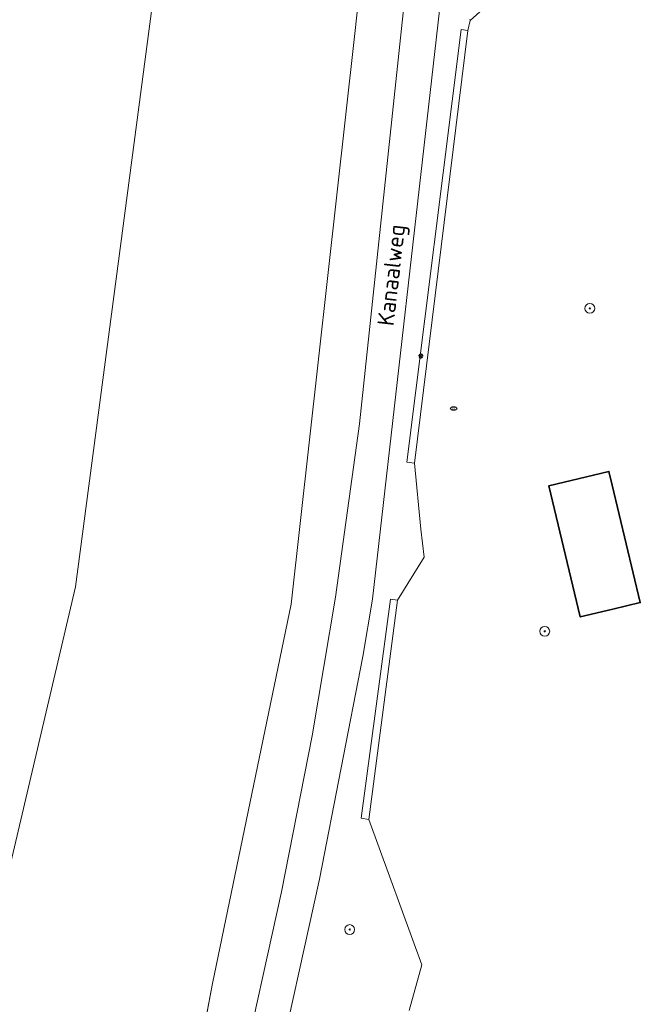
# Model space of a CAD drawing. Header units: metres. Extents: x 152610 to 160096, y 456114 to 462495.
# Tile 922 of 938: x 159083 to 159133, y 460601 to 460680. Entities that reach past the tile are written whole.
import ezdxf
from ezdxf.enums import TextEntityAlignment as Align

# ---------------------------------------------------------------- set-up
doc = ezdxf.new("R2010")
doc.units = ezdxf.units.M
doc.header["$LTSCALE"] = 0.5
doc.layers.get('0').update_dxf_attribs({"linetype": 'CONTINUOUS'})
for name, color, linetype, lineweight in [('B-PV-GK-BESCHOEIING-G', 251, 'GK-BESCHOEIING-SO', 18), ('B-PV-GR-BOOM-S', 251, 'CONTINUOUS', 25), ('B-PV-GR-BOS_LOOF-GV', 251, 'CONTINUOUS', 13), ('B-PV-GR-HAAG-GV', 251, 'CONTINUOUS', 13), ('B-PV-IE-MEUBILAIR-S', 251, 'CONTINUOUS', 25), ('B-PV-IE-TERREINAFSCHEIDING_KUNSTMATIG_HEKWERK-G', 251, 'IE-TERREINAFSCHEIDING_KUNSTMATIG-SO', 18), ('B-PV-OG-BEBOUWING-GV', 6, 'CONTINUOUS', 35), ('B-PV-OG-TERREIN_BEGROEID-GV', 251, 'CONTINUOUS', 18), ('B-PV-OG-TOPOGRAFIE-T18', 1, 'CONTINUOUS', 18), ('B-PV-OG-WATER_SLOOT-GV', 251, 'CONTINUOUS', 18), ('B-PV-VH-GESLOTENVERHARDING_ASFALT-GV', 251, 'CONTINUOUS', 18), ('B-PV-VH-ONVERHARD-GV', 251, 'CONTINUOUS', 18)]:
    doc.layers.add(name, color=color, linetype=linetype, lineweight=lineweight)
doc.styles.add('NLCS-ISO', font='NLCS-ISO.ttf')
doc.styles.add('NLCS-ISO-M750-T18', font='NLCS-ISO.ttf', dxfattribs={"height": 1.35})
doc.linetypes.add('GK-BESCHOEIING-SO', pattern='A,18,-3,[1,NLCS.SHX,S=0.6,R=0,X=0,Y=0],-3', length=24)
doc.linetypes.add('IE-TERREINAFSCHEIDING_KUNSTMATIG-SO', pattern='A,4,[82,NLCS.SHX,S=0.75,R=90,X=0,Y=0],4,-2', length=10)

# ---------------------------------------------------------------- blocks, each defined once
blk = doc.blocks.new('SIE-MEUBILAIR_PAAL_LICHTMAST-SO')
for points in [[(-0.62, 0), (-1, 0)], [(-0.71, 0.71), (-0.44, 0.44)], [(0, 1), (0, 0.62)], [(0.44, 0.44), (0.71, 0.71)], [(1, 0), (0.62, 0)], [(-0.71, -0.71), (-0.44, -0.44)], [(0, -0.62), (0, -1)], [(0.44, -0.44), (0.71, -0.71)]]:
    blk.add_lwpolyline(points)
blk.add_circle((0, 0), 0.5)
blk = doc.blocks.new('SIE-MEUBILAIR_PUT_RIOOLPUT-SO')
blk.add_ellipse((0, 0), major_axis=(1.25, 0), ratio=0.54)
at = {"style": 'NLCS-ISO'}
blk.add_text('ri', height=0.75, dxfattribs=at).set_placement((-0.04, 0.07), align=Align.MIDDLE_CENTER)
blk = doc.blocks.new('SGR-BOOM_GBKN-SO')
at = {"linetype": 'ByBlock', "lineweight": 18}
h = blk.add_hatch(color=0, dxfattribs=at)
h.dxf.hatch_style = 1
edge = h.paths.add_edge_path()
edge.add_arc((0, 0), 0.25, 0, 360)
at = {"color": 0, "linetype": 'ByBlock', "lineweight": 18}
for radius in [2, 0.25]:
    blk.add_circle((0, 0), radius, dxfattribs=at)
at = {"color": 0, "linetype": 'ByBlock', "lineweight": 18, "style": 'NLCS-ISO'}
blk.add_attdef('SOORT', (2.5, 0), '', height=1.5, dxfattribs=at)

msp = doc.modelspace()

# ---------------------------------------------------------------- linework, layer by layer
at = {"layer": 'B-PV-GK-BESCHOEIING-G', "flags": 128}
for points in [[(159046.719, 459975.895), (159048.956, 459981.317), (159049.25, 459984.138), (159049.39, 459985.458), (159049.61, 459988.058), (159052.882, 459994.173), (159054.001, 460000), (159055.867, 460043.718), (159057.832, 460096.682), (159059.843, 460122.971), (159060.796, 460151.719), (159064.147, 460207.593), (159066.785, 460253.866), (159069.488, 460310.024), (159070.612, 460363.859), (159068.141, 460406.658), (159066.808, 460431.164), (159066.006, 460472.225), (159067.352, 460500), (159068.224, 460517.98), (159072.712, 460563.561), (159079.319, 460598.81), (159087.708, 460634.417), (159093.917, 460681.48), (159097.359, 460714.725), (159101.909, 460759.335), (159108.142, 460812.675), (159109.977, 460825.58), (159112.653, 460844.514), (159114.45, 460850.831), (159117.312, 460860.418), (159118.679, 460865.866), (159121.35, 460873.994), (159127.116, 460888.955), (159130.801, 460897.575)], [(159067.352, 460500), (159068.224, 460517.98), (159072.712, 460563.561), (159079.319, 460598.81), (159087.708, 460634.417), (159093.917, 460681.48), (159097.359, 460714.725), (159101.909, 460759.335), (159108.142, 460812.675), (159109.977, 460825.58), (159112.653, 460844.514), (159114.45, 460850.831), (159117.312, 460860.418), (159118.679, 460865.866), (159121.35, 460873.994), (159127.116, 460888.955), (159130.801, 460897.575)], [(159085.64, 460500), (159087.576, 460530.764), (159090.816, 460560.138), (159098.805, 460602.236), (159105.175, 460633.017), (159110.35, 460679.267), (159115.669, 460728.169), (159119.921, 460770.268), (159121.25, 460770.087)]]:
    msp.add_lwpolyline(points, dxfattribs=at)
at = {"layer": 'B-PV-GR-BOS_LOOF-GV', "flags": 128}
msp.add_lwpolyline([(159066.808, 460431.164), (159066.006, 460472.225), (159067.352, 460500), (159068.224, 460517.98), (159072.712, 460563.561), (159079.319, 460598.81), (159087.708, 460634.417), (159093.917, 460681.48), (159097.359, 460714.725), (159101.909, 460759.335), (159106.644, 460799.858)], dxfattribs=at)
at = {"layer": 'B-PV-GR-HAAG-GV', "flags": 128}
for points in [[(159115.176, 460644.439), (159119.506, 460679.527), (159118.96, 460679.596), (159114.562, 460644.515)], [(159113.808, 460633.329), (159113.223, 460633.406), (159110.856, 460615.643), (159111.485, 460615.534)]]:
    msp.add_lwpolyline(points, close=True, dxfattribs=at)
at = {"layer": 'B-PV-IE-TERREINAFSCHEIDING_KUNSTMATIG_HEKWERK-G', "flags": 128}
for points in [[(159115.176, 460644.439), (159119.506, 460679.527), (159119.685, 460680.312)], [(159115.176, 460644.439), (159115.693, 460639.083), (159115.97, 460636.817), (159113.808, 460633.329)], [(159111.485, 460615.534), (159113.808, 460633.329)], [(159111.485, 460615.534), (159115.773, 460603.772), (159114.743, 460600.066)]]:
    msp.add_lwpolyline(points, dxfattribs=at)
at = {"layer": 'B-PV-OG-BEBOUWING-GV', "flags": 128}
msp.add_lwpolyline([(159131.199, 460642.65), (159130.932, 460643.763), (159126.07, 460642.599), (159128.616, 460631.964), (159131.246, 460632.593), (159133.479, 460633.128)], close=True, dxfattribs=at)
at = {"layer": 'B-PV-OG-TERREIN_BEGROEID-GV', "flags": 128}
for points in [[(159100.97, 460594.11), (159104.4, 460609.69), (159106.87, 460622.34), (159108.78, 460633.57), (159110.71, 460647.62), (159121.131, 460745.591), (159120.687, 460745.487), (159123.959, 460773.648)], [(159119.921, 460770.268), (159115.669, 460728.169), (159110.35, 460679.267), (159105.175, 460633.017), (159098.805, 460602.236), (159098.477, 460600.506), (159090.816, 460560.138), (159087.576, 460530.764), (159085.64, 460500), (159085.001, 460489.846), (159084.19, 460451.833), (159086.043, 460406.281)], [(159117.207, 460681.145), (159111.78, 460633.4), (159110.98, 460628.76), (159107.48, 460610.7), (159103.72, 460593.67)], [(159114.743, 460600.066), (159115.773, 460603.772), (159111.485, 460615.534), (159110.856, 460615.643), (159113.223, 460633.406), (159113.808, 460633.329), (159115.97, 460636.817), (159115.693, 460639.083), (159115.176, 460644.439), (159114.562, 460644.515), (159118.96, 460679.596), (159119.506, 460679.527), (159119.685, 460680.312), (159119.669, 460680.414)]]:
    msp.add_lwpolyline(points, dxfattribs=at)
at = {"layer": 'B-PV-OG-WATER_SLOOT-GV', "flags": 128}
for points in [[(159106.644, 460799.858), (159101.909, 460759.335), (159097.359, 460714.725), (159093.917, 460681.48), (159087.708, 460634.417), (159079.319, 460598.81), (159072.712, 460563.561), (159068.224, 460517.98), (159067.352, 460500), (159066.006, 460472.225), (159066.808, 460431.164)], [(159086.043, 460406.281), (159084.19, 460451.833), (159085.001, 460489.846), (159085.64, 460500), (159087.576, 460530.764), (159090.816, 460560.138), (159098.477, 460600.506), (159098.805, 460602.236), (159105.175, 460633.017), (159110.35, 460679.267), (159115.669, 460728.169), (159119.921, 460770.268)]]:
    msp.add_lwpolyline(points, dxfattribs=at)
at = {"layer": 'B-PV-VH-GESLOTENVERHARDING_ASFALT-GV', "flags": 128}
for points in [[(159124.391, 460773.636), (159121.131, 460745.591), (159110.71, 460647.62), (159108.78, 460633.57), (159106.87, 460622.34), (159104.4, 460609.69), (159100.97, 460594.11)], [(159103.72, 460593.67), (159107.48, 460610.7), (159110.98, 460628.76), (159111.78, 460633.4), (159117.207, 460681.145), (159117.29, 460681.88), (159118.034, 460688.425), (159118.035, 460688.436), (159124.693, 460747.024), (159125.031, 460750), (159126.293, 460761.116), (159128.156, 460771.124)], [(159119.669, 460680.414), (159119.685, 460680.312), (159121.777, 460682.22)]]:
    msp.add_lwpolyline(points, dxfattribs=at)
at = {"layer": 'B-PV-VH-ONVERHARD-GV', "flags": 128}
for points in [[(159115.176, 460644.439), (159119.506, 460679.527), (159118.96, 460679.596), (159114.562, 460644.515)], [(159113.808, 460633.329), (159113.223, 460633.406), (159110.856, 460615.643), (159111.485, 460615.534)]]:
    msp.add_lwpolyline(points, close=True, dxfattribs=at)

# ---------------------------------------------------------------- block references
at = {"layer": 'B-PV-GR-BOOM-S', "xscale": 0.2, "yscale": 0.2, "zscale": 0.2}
for p in [(159129.389, 460656.985), (159125.735, 460630.802), (159109.923, 460606.622)]:
    msp.add_blockref('SGR-BOOM_GBKN-SO', p, dxfattribs=at)
at = {"layer": 'B-PV-IE-MEUBILAIR-S', "xscale": 0.2, "yscale": 0.2, "zscale": 0.2}
for name, p in [('SIE-MEUBILAIR_PAAL_LICHTMAST-SO', (159115.691, 460653.13)), ('SIE-MEUBILAIR_PUT_RIOOLPUT-SO', (159118.348, 460648.868))]:
    msp.add_blockref(name, p, dxfattribs=at)

# ---------------------------------------------------------------- texts
at = {"layer": 'B-PV-OG-TOPOGRAFIE-T18', "style": 'NLCS-ISO-M750-T18'}
msp.add_text('Kanaalweg', height=1.35, rotation=83.5, dxfattribs=at).set_placement((159113.487, 460659.668), align=Align.MIDDLE)

doc.saveas('drawing.dxf')
